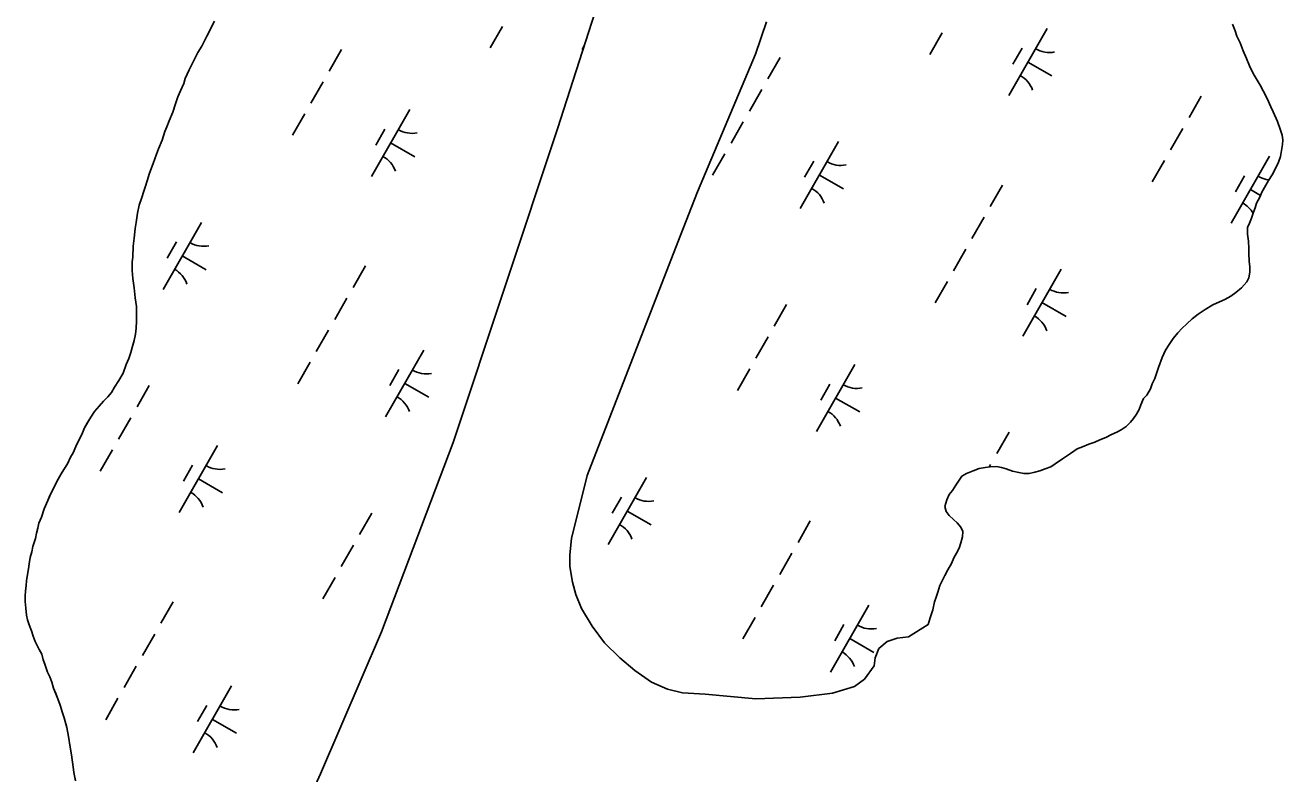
# Model space of a CAD drawing. Extents: x 3930721 to 3950824, y 220441 to 242861.
# Drawn here: x 3942361 to 3943177, y 227183 to 227669 of the extents above; entities that cross this region are included whole.
import ezdxf

# ---------------------------------------------------------------- set-up
doc = ezdxf.new("R2010")
doc.units = 0
doc.layers.add('V-TOPO-SHOR', color=7, linetype='Continuous')
doc.layers.add('V-WETL-SWMP', color=7, linetype='Continuous')

msp = doc.modelspace()

# ---------------------------------------------------------------- linework, layer by layer
at = {"layer": 'V-TOPO-SHOR'}
for points in [[(3942363.82, 226680.09), (3942421.56, 226801.63), (3942440.31, 226836.78), (3942449.43, 226857.15), (3942453.72, 226870.24), (3942455.94, 226881.92), (3942458.1, 226898.49), (3942460.48, 226916.46), (3942463.75, 226938.86), (3942472.96, 226972.98), (3942486.54, 227013.21), (3942497.16, 227046.18), (3942543.97, 227164.81), (3942552.4, 227183.31), (3942592.02, 227275.3), (3942638.56, 227398.13), (3942706.19, 227601.35), (3942756.8, 227758.71), (3942789.4, 227876.04), (3942820.44, 228033.9)], [(3942483.6, 227671.26), (3942481.89, 227667.74), (3942478.81, 227661.42), (3942475.37, 227655.1), (3942472.97, 227650.88), (3942469.89, 227644.9), (3942467.14, 227639.64), (3942464.75, 227634.02), (3942463.74, 227630.86), (3942461.69, 227625.95), (3942459.98, 227622.08), (3942458.28, 227617.52), (3942456.59, 227612.26), (3942454.2, 227606.65), (3942452.84, 227602.79), (3942451.47, 227599.63), (3942449.78, 227594.02), (3942447.39, 227588.4), (3942446.03, 227584.89), (3942443.99, 227578.93), (3942441.61, 227572.62), (3942439.91, 227567.71), (3942438.9, 227564.2), (3942437.88, 227561.05), (3942436.52, 227556.84), (3942434.83, 227551.93), (3942433.83, 227546.67), (3942432.84, 227540.72), (3942432.18, 227536.87), (3942431.55, 227530.57)], [(3942914.71, 227264.54), (3942912.21, 227258.46), (3942911.56, 227253.32), (3942905.36, 227244.64), (3942898.88, 227239.91), (3942884.71, 227235.58), (3942863.53, 227233.03), (3942834.88, 227232.04), (3942802, 227234.97), (3942787.31, 227235.76), (3942777.5, 227238.22), (3942767.2, 227242.77), (3942756.41, 227250.35), (3942746.54, 227258.64), (3942736.65, 227268.33), (3942728.62, 227278.97), (3942721.75, 227290.55), (3942718.16, 227299.6), (3942715.98, 227307.5), (3942714.25, 227317.73), (3942714.17, 227325.19), (3942715.23, 227335.92), (3942725.53, 227376.8), (3942785.71, 227531.89), (3942797.07, 227560.67), (3942834.55, 227649.72), (3942841.68, 227670.75)], [(3942431.55, 227530.57), (3942430.9, 227525.32), (3942430.62, 227518.33), (3942430.31, 227515.18), (3942430.36, 227509.59), (3942430.77, 227504.35), (3942431.52, 227498.42), (3942432.29, 227491.78), (3942433.04, 227486.2), (3942433.08, 227482.7), (3942433.14, 227476.76), (3942432.84, 227472.21), (3942432.53, 227468.37), (3942431.52, 227464.16), (3942430.17, 227459.6), (3942429.5, 227456.45), (3942428.14, 227452.59), (3942426.43, 227448.73), (3942424.39, 227443.12), (3942421.65, 227438.2), (3942418.89, 227433.97), (3942416.83, 227430.46), (3942414.41, 227427.64), (3942411.65, 227424.81), (3942408.88, 227421.64), (3942405.77, 227418.11), (3942403.36, 227414.59), (3942401.3, 227411.08), (3942399.24, 227407.56), (3942397.53, 227403.35), (3942396.16, 227400.54), (3942393.77, 227395.62), (3942392.06, 227391.41), (3942390.34, 227388.6), (3942388.29, 227384.38), (3942385.88, 227380.51), (3942384.16, 227377.7), (3942381.41, 227372.78), (3942379.02, 227367.86), (3942376.96, 227363.64), (3942375.6, 227360.48), (3942373.2, 227355.22), (3942371.51, 227349.61), (3942369.8, 227345.75), (3942369.14, 227342.6), (3942368.12, 227339.44), (3942367.46, 227335.94), (3942365.76, 227330.68), (3942365.1, 227327.17), (3942364.09, 227323.67), (3942363.43, 227319.47), (3942363.11, 227316.32), (3942362.45, 227312.47), (3942361.79, 227308.62), (3942361.48, 227305.12), (3942361.16, 227301.97), (3942360.85, 227298.47), (3942360.88, 227294.98), (3942361.27, 227290.78), (3942361.67, 227286.24), (3942362.4, 227283.11), (3942363.48, 227279.97), (3942364.92, 227276.14), (3942366, 227272.66), (3942367.43, 227269.18), (3942369.93, 227263.96), (3942371.71, 227260.83), (3942372.45, 227257.35), (3942373.88, 227253.86), (3942375.32, 227249.33), (3942376.75, 227246.2), (3942378.19, 227242.72), (3942379.28, 227238.89), (3942380.71, 227235.41), (3942382.14, 227231.93), (3942383.58, 227227.75), (3942385.03, 227222.87), (3942386.11, 227219.73), (3942387.92, 227213.46), (3942389.03, 227207.53), (3942390.15, 227200.55), (3942390.9, 227195.66), (3942391.28, 227192.52), (3942392.02, 227187.99), (3942392.41, 227184.15), (3942393.51, 227178.92)], [(3942946.76, 227280.13), (3942933.97, 227272.19), (3942926.52, 227271.18), (3942920.02, 227269.02), (3942914.71, 227264.54)]]:
    msp.add_lwpolyline(points, dxfattribs=at)
at = {"layer": 'V-WETL-SWMP'}
for p, q in [((3942670.47, 227667.85), (3942662.52, 227653.97)), ((3942834.55, 227649.72), (3942841.68, 227670.75)), ((3943023.76, 227666.37), (3942998.91, 227622.99)), ((3943144.12, 227669.36), (3943145.79, 227664.96)), ((3943145.79, 227664.96), (3943146.99, 227661.48)), ((3942955.64, 227663.56), (3942947.69, 227649.68)), ((3943146.99, 227661.48), (3943149.13, 227657.08)), ((3943149.13, 227657.08), (3943151.04, 227651.98)), ((3942566.09, 227652.78), (3942558.14, 227638.89)), ((3942723.49, 227655.14), (3942722.13, 227652.76)), ((3942797.07, 227560.67), (3942834.55, 227649.72)), ((3943007.62, 227653.72), (3943001.66, 227643.31)), ((3943151.04, 227651.98), (3943153.19, 227647.11)), ((3942850.6, 227647.66), (3942842.65, 227633.78)), ((3943011.34, 227644.68), (3943026.96, 227635.74)), ((3943153.19, 227647.11), (3943155.1, 227642.25)), ((3943155.1, 227642.25), (3943157.47, 227637.38)), ((3942554.17, 227631.95), (3942546.21, 227618.07)), ((3943157.47, 227637.38), (3943160.08, 227632.99)), ((3943160.08, 227632.99), (3943161.97, 227629.75)), ((3942838.67, 227626.84), (3942830.72, 227612.95)), ((3943161.97, 227629.75), (3943164.1, 227626.05)), ((3943164.1, 227626.05), (3943166.48, 227621.18)), ((3943123.84, 227622.55), (3943115.88, 227608.66)), ((3943166.48, 227621.18), (3943168.86, 227615.62)), ((3943168.86, 227615.62), (3943170.53, 227612.38)), ((3942542.24, 227611.13), (3942534.29, 227597.24)), ((3942610.36, 227613.94), (3942585.51, 227570.55)), ((3943170.53, 227612.38), (3943173.38, 227606.13)), ((3942594.22, 227601.29), (3942588.26, 227590.87)), ((3942826.74, 227606.01), (3942818.79, 227592.13)), ((3943111.91, 227601.72), (3943103.96, 227587.84)), ((3943173.38, 227606.13), (3943175.06, 227601.26)), ((3943175.06, 227601.26), (3943176.26, 227597.31)), ((3942597.94, 227592.24), (3942613.56, 227583.3)), ((3942888.57, 227593.16), (3942863.72, 227549.78)), ((3943176.56, 227591.27), (3943175.9, 227587.3)), ((3943176.26, 227597.31), (3943176.76, 227594.29)), ((3943176.76, 227594.29), (3943176.56, 227591.27)), ((3942814.82, 227585.18), (3942806.86, 227571.3)), ((3943168.1, 227583.71), (3943143.25, 227540.32)), ((3943175.24, 227583.57), (3943173.88, 227579.84)), ((3943175.9, 227587.3), (3943175.24, 227583.57)), ((3942872.43, 227580.51), (3942866.47, 227570.1)), ((3943099.98, 227580.9), (3943092.03, 227567.01)), ((3943172.06, 227575.63), (3943169.77, 227571.65)), ((3943173.88, 227579.84), (3943172.06, 227575.63)), ((3942876.14, 227571.47), (3942891.76, 227562.52)), ((3943151.97, 227571.06), (3943146, 227560.64)), ((3943167.49, 227567.9), (3943165.66, 227564.86)), ((3943169.77, 227571.65), (3943167.49, 227567.9)), ((3942785.71, 227531.89), (3942797.07, 227560.67)), ((3942994.94, 227565), (3942986.99, 227551.11)), ((3943155.68, 227562.01), (3943162.24, 227558.26)), ((3943163.14, 227560.41), (3943161.78, 227557.14)), ((3943165.66, 227564.86), (3943163.14, 227560.41)), ((3943159.72, 227553.16), (3943158.82, 227550.13)), ((3943161.78, 227557.14), (3943159.72, 227553.16)), ((3942983.01, 227544.17), (3942975.06, 227530.29)), ((3943156.33, 227543.59), (3943155.2, 227540.32)), ((3943157.69, 227547.32), (3943156.33, 227543.59)), ((3943158.82, 227550.13), (3943157.69, 227547.32)), ((3942475.17, 227540.73), (3942450.32, 227497.34)), ((3943155.2, 227540.32), (3943153.83, 227537.51)), ((3943153.83, 227537.51), (3943153.88, 227533.09)), ((3942459.03, 227528.07), (3942453.07, 227517.66)), ((3942725.53, 227376.8), (3942785.71, 227531.89)), ((3943153.88, 227533.09), (3943154.39, 227528.67)), ((3943154.39, 227528.67), (3943154.67, 227523.79)), ((3942462.74, 227519.03), (3942478.36, 227510.09)), ((3942971.08, 227523.34), (3942963.13, 227509.46)), ((3943154.67, 227523.79), (3943154.7, 227520.76)), ((3943154.7, 227520.76), (3943154.98, 227515.42)), ((3942581.54, 227512.56), (3942573.59, 227498.68)), ((3943032.91, 227510.5), (3943008.06, 227467.11)), ((3943154.98, 227515.42), (3943155.25, 227512.16)), ((3943155.25, 227512.16), (3943155.29, 227508.44)), ((3942959.16, 227502.52), (3942951.21, 227488.63)), ((3943153.49, 227502.14), (3943150.04, 227498.38)), ((3943154.63, 227504.94), (3943153.49, 227502.14)), ((3943155.29, 227508.44), (3943154.63, 227504.94)), ((3943016.77, 227497.84), (3943010.81, 227487.43)), ((3943146.35, 227495.31), (3943143.11, 227492.95)), ((3943150.04, 227498.38), (3943146.35, 227495.31)), ((3942569.61, 227491.73), (3942561.66, 227477.85)), ((3942854.78, 227487.45), (3942846.82, 227473.56)), ((3943020.49, 227488.8), (3943036.11, 227479.86)), ((3943131.3, 227487.25), (3943126.44, 227484.41)), ((3943135.7, 227489.39), (3943131.3, 227487.25)), ((3943139.18, 227490.82), (3943135.7, 227489.39)), ((3943143.11, 227492.95), (3943139.18, 227490.82)), ((3943117.89, 227478.27), (3943114.44, 227474.98)), ((3943121.82, 227481.34), (3943117.89, 227478.27)), ((3943126.44, 227484.41), (3943121.82, 227481.34)), ((3942557.68, 227470.91), (3942549.73, 227457.02)), ((3943108.68, 227469.1), (3943105.69, 227465.58)), ((3943111.21, 227471.92), (3943108.68, 227469.1)), ((3943114.44, 227474.98), (3943111.21, 227471.92)), ((3942842.85, 227466.62), (3942834.9, 227452.74)), ((3943102.94, 227461.6), (3943100.65, 227457.85)), ((3943105.69, 227465.58), (3943102.94, 227461.6)), ((3942619.51, 227458.06), (3942594.66, 227414.67)), ((3943098.37, 227453.17), (3943096.11, 227446.63)), ((3943100.65, 227457.85), (3943098.37, 227453.17)), ((3942545.76, 227450.08), (3942537.8, 227436.2)), ((3942603.37, 227445.41), (3942597.41, 227434.99)), ((3942830.92, 227445.79), (3942822.97, 227431.91)), ((3942899.04, 227448.61), (3942874.19, 227405.22)), ((3943096.11, 227446.63), (3943094.75, 227442.9)), ((3942607.08, 227436.37), (3942622.7, 227427.42)), ((3943092.02, 227436.12), (3943090.89, 227432.85)), ((3943093.62, 227439.63), (3943092.02, 227436.12)), ((3943094.75, 227442.9), (3943093.62, 227439.63)), ((3942441.37, 227435.01), (3942433.42, 227421.13)), ((3942882.91, 227435.95), (3942876.94, 227425.54)), ((3943088.61, 227428.87), (3943086.3, 227426.52)), ((3943090.89, 227432.85), (3943088.61, 227428.87)), ((3942886.62, 227426.91), (3942902.24, 227417.97)), ((3943084.71, 227422.55), (3943083.58, 227419.51)), ((3943086.3, 227426.52), (3943084.71, 227422.55)), ((3942429.45, 227414.18), (3942421.5, 227400.3)), ((3943079.92, 227413.66), (3943077.85, 227411.31)), ((3943081.75, 227416.47), (3943079.92, 227413.66)), ((3943083.58, 227419.51), (3943081.75, 227416.47)), ((3942999.12, 227404.78), (3942991.17, 227390.9)), ((3943069.07, 227404.7), (3943065.59, 227403.27)), ((3943071.85, 227406.36), (3943069.07, 227404.7)), ((3943075.08, 227408.49), (3943071.85, 227406.36)), ((3943077.85, 227411.31), (3943075.08, 227408.49)), ((3942485.64, 227396.17), (3942460.79, 227352.78)), ((3943046.82, 227395.4), (3943043.35, 227393.97)), ((3943051, 227397.07), (3943046.82, 227395.4)), ((3943054.71, 227398.27), (3943051, 227397.07)), ((3943057.95, 227399.94), (3943054.71, 227398.27)), ((3943061.89, 227401.37), (3943057.95, 227399.94)), ((3943065.59, 227403.27), (3943061.89, 227401.37)), ((3942417.52, 227393.36), (3942409.57, 227379.47)), ((3943033.87, 227387.59), (3943029.02, 227384.29)), ((3943038.96, 227390.9), (3943033.87, 227387.59)), ((3943043.35, 227393.97), (3943038.96, 227390.9)), ((3942469.5, 227383.52), (3942463.54, 227373.1)), ((3942975.77, 227379.79), (3942971.6, 227378.12)), ((3942979.71, 227381.23), (3942975.77, 227379.79)), ((3942983.66, 227381.96), (3942979.71, 227381.23)), ((3942986.92, 227382.23), (3942983.66, 227381.96)), ((3942987.19, 227383.95), (3942986.17, 227382.17)), ((3942991.1, 227382.51), (3942986.92, 227382.23)), ((3942994.14, 227381.84), (3942991.1, 227382.51)), ((3942997.17, 227380.94), (3942994.14, 227381.84)), ((3943001.37, 227379.58), (3942997.17, 227380.94)), ((3943005.57, 227378.7), (3943001.37, 227379.58)), ((3943019.06, 227379.76), (3943015.81, 227378.8)), ((3943022.54, 227380.96), (3943019.06, 227379.76)), ((3943026.24, 227382.39), (3943022.54, 227380.96)), ((3943029.02, 227384.29), (3943026.24, 227382.39)), ((3942473.22, 227374.48), (3942488.84, 227365.53)), ((3942715.23, 227335.92), (3942725.53, 227376.8)), ((3942763.85, 227375.4), (3942739, 227332.01)), ((3942966.76, 227373.65), (3942964.7, 227370.37)), ((3942968.59, 227376.23), (3942966.76, 227373.65)), ((3942971.6, 227378.12), (3942968.59, 227376.23)), ((3943008.83, 227378.03), (3943005.57, 227378.7)), ((3943012.09, 227378.06), (3943008.83, 227378.03)), ((3943015.81, 227378.8), (3943012.09, 227378.06)), ((3942747.71, 227362.74), (3942741.75, 227352.33)), ((3942960.33, 227364.51), (3942958.74, 227361)), ((3942962.4, 227367.09), (3942960.33, 227364.51)), ((3942964.7, 227370.37), (3942962.4, 227367.09)), ((3942958.74, 227361), (3942957.39, 227356.57)), ((3942957.39, 227356.57), (3942958.35, 227353.32)), ((3942585.72, 227352.34), (3942577.76, 227338.46)), ((3942751.43, 227353.7), (3942767.05, 227344.76)), ((3942870.22, 227347.23), (3942862.27, 227333.34)), ((3942958.35, 227353.32), (3942960.24, 227350.78)), ((3942960.24, 227350.78), (3942963.06, 227348.24)), ((3942963.06, 227348.24), (3942965.41, 227345.94)), ((3942965.41, 227345.94), (3942967.76, 227343.17)), ((3942967.76, 227343.17), (3942969.19, 227340.39)), ((3942969.19, 227340.39), (3942968.99, 227336.9)), ((3942573.79, 227331.52), (3942565.84, 227317.63)), ((3942714.17, 227325.19), (3942715.23, 227335.92)), ((3942967.87, 227333.17), (3942966.74, 227329.67)), ((3942968.99, 227336.9), (3942967.87, 227333.17)), ((3942714.25, 227317.73), (3942714.17, 227325.19)), ((3942858.29, 227326.4), (3942850.34, 227312.52)), ((3942963.31, 227323.35), (3942961.72, 227319.61)), ((3942965.14, 227326.39), (3942963.31, 227323.35)), ((3942966.74, 227329.67), (3942965.14, 227326.39)), ((3942715.98, 227307.5), (3942714.25, 227317.73)), ((3942959.43, 227315.63), (3942957.38, 227311.88)), ((3942961.72, 227319.61), (3942959.43, 227315.63)), ((3942561.86, 227310.69), (3942553.91, 227296.81)), ((3942718.16, 227299.6), (3942715.98, 227307.5)), ((3942846.37, 227305.58), (3942838.41, 227291.69)), ((3942955.78, 227308.38), (3942954.18, 227305.33)), ((3942957.38, 227311.88), (3942955.78, 227308.38)), ((3942721.75, 227290.55), (3942718.16, 227299.6)), ((3942951.93, 227297.87), (3942950.8, 227294.83)), ((3942952.83, 227301.13), (3942951.93, 227297.87)), ((3942954.18, 227305.33), (3942952.83, 227301.13)), ((3942456.82, 227294.79), (3942448.87, 227280.91)), ((3942728.62, 227278.97), (3942721.75, 227290.55)), ((3942908.19, 227292.73), (3942883.34, 227249.34)), ((3942949.69, 227289.7), (3942947.88, 227284.56)), ((3942950.8, 227294.83), (3942949.69, 227289.7)), ((3942834.44, 227284.75), (3942826.49, 227270.87)), ((3942947.88, 227284.56), (3942946.76, 227280.13)), ((3942444.89, 227273.97), (3942436.94, 227260.08)), ((3942736.65, 227268.33), (3942728.62, 227278.97)), ((3942892.05, 227280.08), (3942886.09, 227269.66)), ((3942946.76, 227280.13), (3942933.97, 227272.19)), ((3942746.54, 227258.64), (3942736.65, 227268.33)), ((3942895.77, 227271.03), (3942911.39, 227262.09)), ((3942920.02, 227269.02), (3942914.71, 227264.54)), ((3942926.52, 227271.18), (3942920.02, 227269.02)), ((3942933.97, 227272.19), (3942926.52, 227271.18)), ((3942756.41, 227250.35), (3942746.54, 227258.64)), ((3942912.21, 227258.46), (3942911.56, 227253.32)), ((3942914.71, 227264.54), (3942912.21, 227258.46)), ((3942432.96, 227253.14), (3942425.01, 227239.26)), ((3942767.2, 227242.77), (3942756.41, 227250.35)), ((3942911.56, 227253.32), (3942905.36, 227244.64)), ((3942494.79, 227240.29), (3942469.94, 227196.9)), ((3942777.5, 227238.22), (3942767.2, 227242.77)), ((3942905.36, 227244.64), (3942898.88, 227239.91)), ((3942421.04, 227232.31), (3942413.08, 227218.43)), ((3942787.31, 227235.76), (3942777.5, 227238.22)), ((3942802, 227234.97), (3942787.31, 227235.76)), ((3942834.88, 227232.04), (3942802, 227234.97)), ((3942863.53, 227233.03), (3942834.88, 227232.04)), ((3942884.71, 227235.58), (3942863.53, 227233.03)), ((3942898.88, 227239.91), (3942884.71, 227235.58)), ((3942478.65, 227227.64), (3942472.69, 227217.23)), ((3942482.37, 227218.6), (3942497.99, 227209.65))]:
    msp.add_line(p, q, dxfattribs=at)
for points in [[(3942552.4, 227183.31), (3942592.02, 227275.3), (3942638.56, 227398.13), (3942706.19, 227601.35), (3942756.8, 227758.71), (3942789.4, 227876.04), (3942820.44, 228033.9)], [(3942483.6, 227671.26), (3942478.81, 227661.42), (3942475.38, 227655.1), (3942472.97, 227650.88), (3942469.89, 227644.9), (3942467.14, 227639.63), (3942464.75, 227634.02), (3942463.74, 227630.86), (3942461.69, 227625.95), (3942459.98, 227622.08), (3942458.28, 227617.52), (3942456.58, 227612.26), (3942454.2, 227606.65), (3942452.84, 227602.79), (3942451.47, 227599.63), (3942449.78, 227594.02), (3942447.39, 227588.4), (3942446.03, 227584.89), (3942443.99, 227578.93), (3942441.61, 227572.62)], [(3942441.61, 227572.62), (3942439.91, 227567.71), (3942438.9, 227564.2), (3942437.88, 227561.04), (3942436.52, 227556.84), (3942434.83, 227551.93), (3942433.83, 227546.67), (3942432.84, 227540.72), (3942432.18, 227536.87), (3942431.55, 227530.57), (3942430.9, 227525.32), (3942430.62, 227518.33), (3942430.31, 227515.18), (3942430.36, 227509.59), (3942430.76, 227504.35), (3942431.52, 227498.42), (3942432.29, 227491.78), (3942433.04, 227486.2), (3942433.14, 227476.76), (3942432.84, 227472.21), (3942432.53, 227468.37), (3942431.52, 227464.16), (3942430.17, 227459.6), (3942429.5, 227456.45), (3942428.14, 227452.59), (3942426.43, 227448.73), (3942424.39, 227443.12), (3942421.65, 227438.2), (3942418.89, 227433.97), (3942416.83, 227430.46), (3942414.41, 227427.64), (3942411.65, 227424.81), (3942408.88, 227421.64), (3942405.77, 227418.11), (3942403.36, 227414.59), (3942399.24, 227407.56), (3942397.53, 227403.35), (3942393.77, 227395.62), (3942392.06, 227391.41), (3942390.34, 227388.6), (3942388.29, 227384.38), (3942385.88, 227380.51), (3942384.16, 227377.7), (3942381.42, 227372.78), (3942376.96, 227363.65), (3942375.6, 227360.49), (3942373.2, 227355.22), (3942371.51, 227349.61), (3942369.8, 227345.75), (3942369.14, 227342.59), (3942368.12, 227339.44), (3942367.46, 227335.94), (3942365.76, 227330.68), (3942365.1, 227327.17), (3942364.09, 227323.67), (3942363.43, 227319.47), (3942363.11, 227316.32), (3942361.79, 227308.62), (3942361.48, 227305.12), (3942361.16, 227301.97), (3942360.85, 227298.47), (3942360.88, 227294.98), (3942361.27, 227290.79), (3942361.67, 227286.24), (3942362.4, 227283.11), (3942363.48, 227279.97), (3942364.92, 227276.14), (3942366, 227272.66), (3942367.43, 227269.18), (3942369.93, 227263.96), (3942371.71, 227260.83), (3942372.45, 227257.34), (3942373.88, 227253.86), (3942375.32, 227249.33), (3942376.75, 227246.2), (3942378.19, 227242.72), (3942379.27, 227238.89), (3942382.14, 227231.93), (3942383.58, 227227.75), (3942385.03, 227222.87), (3942386.11, 227219.73), (3942387.92, 227213.46), (3942389.03, 227207.53), (3942390.15, 227200.55), (3942390.9, 227195.66), (3942391.28, 227192.52), (3942392.02, 227187.99), (3942392.41, 227184.15), (3942393.51, 227178.91)]]:
    msp.add_lwpolyline(points, dxfattribs=at)
for centre, start, end in [((3943025.27, 227668.53), 239.42788, 280.97154), ((3942997.82, 227620.59), 19.42788, 60.97154), ((3942611.87, 227616.1), 239.42788, 280.97154), ((3942584.41, 227568.16), 19.42788, 60.97154), ((3942890.08, 227595.32), 239.42788, 280.97154), ((3943169.61, 227585.87), 239.42788, 263.9446), ((3942862.62, 227547.38), 19.42788, 60.97154), ((3943142.16, 227537.93), 29.78233, 60.97154), ((3942476.68, 227542.88), 239.42788, 280.97154), ((3942449.22, 227494.95), 19.42788, 60.97154), ((3943034.42, 227512.65), 239.42788, 280.97154), ((3943006.97, 227464.72), 19.42788, 60.97154), ((3942621.02, 227460.22), 239.42788, 280.97154), ((3942900.55, 227450.76), 239.42788, 280.97154), ((3942593.56, 227412.28), 19.42788, 60.97154), ((3942873.1, 227402.83), 19.42788, 60.97154), ((3942487.15, 227398.33), 239.42788, 280.97154), ((3942459.7, 227350.39), 19.42788, 60.97154), ((3942765.36, 227377.55), 239.42788, 280.97154), ((3942737.9, 227329.61), 19.42788, 60.97154), ((3942909.7, 227294.89), 239.42788, 280.97154), ((3942882.25, 227246.95), 19.42788, 60.97154), ((3942496.3, 227242.45), 239.42788, 280.97154), ((3942468.84, 227194.51), 19.42788, 60.97154)]:
    msp.add_arc(centre, 17.62, start, end, dxfattribs=at)

doc.saveas('drawing.dxf')
